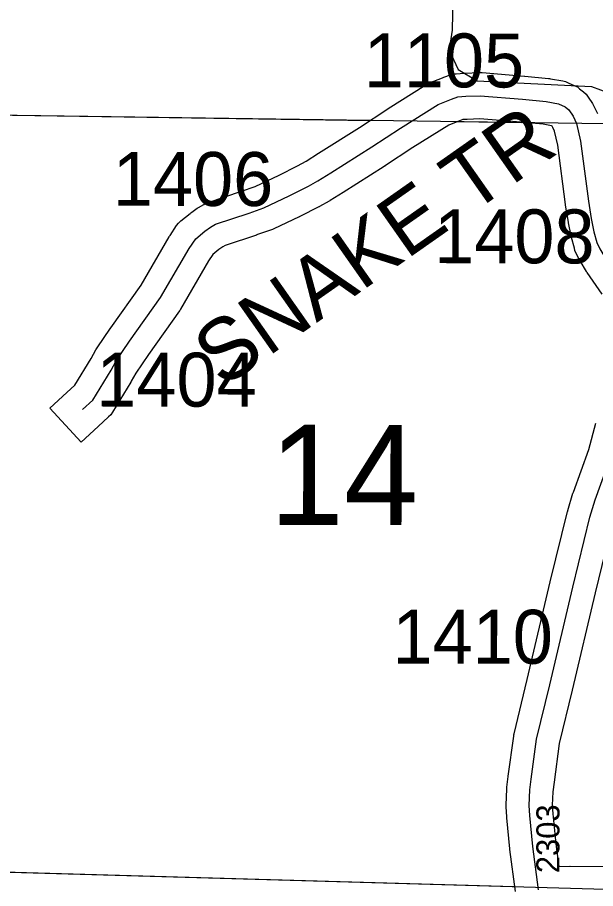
# Model space of a CAD drawing. Extents: x -157.2 to -99.3, y 12.2 to 46.2.
# Drawn here: x -125.008 to -124.258, y 19.342 to 20.473 of the extents above; entities that cross this region are included whole.
import ezdxf

# ---------------------------------------------------------------- set-up
doc = ezdxf.new("R2010")
doc.units = 0
for name, color, linetype in [('tdCoHydroRiver', 7, 'Continuous'), ('tdCoSecRdNmbr', 7, 'Continuous'), ('tdCoSecRdTxt', 7, 'Continuous'), ('tdCoSecRteBand', 7, 'Continuous'), ('tdCoSecRteCL', 7, 'Continuous'), ('tdCoSectLine', 7, 'Continuous'), ('tdCoSectLinePart', 7, 'Continuous'), ('tdCoSectNmbr', 7, 'Continuous'), ('tdCoSurfGravel', 7, 'Continuous')]:
    doc.layers.add(name, color=color, linetype=linetype)

msp = doc.modelspace()

# ---------------------------------------------------------------- linework, layer by layer
at = {"layer": 'tdCoHydroRiver'}
msp.add_lwpolyline([(-124.4427, 20.4987), (-124.4439, 20.4562), (-124.4478, 20.431), (-124.4418, 20.4182), (-124.4359, 20.4054), (-124.4111, 20.3905), (-124.2629, 20.3831), (-124.2395, 20.3745)], dxfattribs=at)
at = {"layer": 'tdCoSecRteBand'}
for points in [[(-124.249, 20.1137), (-124.2683, 20.1416), (-124.2688, 20.1423), (-124.2692, 20.1431), (-124.2776, 20.1569), (-124.2782, 20.1579), (-124.2788, 20.159), (-124.283, 20.1674), (-124.2843, 20.1701), (-124.2851, 20.1731), (-124.2888, 20.1869), (-124.2891, 20.188), (-124.2893, 20.1891), (-124.2925, 20.2061), (-124.2926, 20.2064), (-124.2927, 20.2068), (-124.2964, 20.2292), (-124.2964, 20.2297), (-124.2965, 20.2301), (-124.3067, 20.307), (-124.3108, 20.3253), (-124.313, 20.3299), (-124.3141, 20.3317), (-124.3149, 20.332), (-124.3257, 20.3341), (-124.355, 20.3369), (-124.4079, 20.3412), (-124.4244, 20.3405), (-124.4301, 20.3401), (-124.4343, 20.3386), (-124.4481, 20.333), (-124.4946, 20.3038), (-124.5314, 20.2796), (-124.5317, 20.2794), (-124.532, 20.2792), (-124.5854, 20.2457), (-124.6021, 20.2351), (-124.6028, 20.2347), (-124.6035, 20.2343), (-124.6158, 20.2274), (-124.6163, 20.2271), (-124.6169, 20.2268), (-124.6415, 20.2143), (-124.642, 20.214), (-124.6424, 20.2138), (-124.6754, 20.1983), (-124.6769, 20.1976), (-124.6784, 20.1971), (-124.6976, 20.1904), (-124.6978, 20.1904), (-124.698, 20.1903), (-124.7386, 20.1768), (-124.7416, 20.175), (-124.7467, 20.1714), (-124.7543, 20.1651), (-124.76, 20.1569), (-124.7964, 20.094), (-124.7971, 20.0928), (-124.7979, 20.0917), (-124.838, 20.0351), (-124.8545, 20.0111), (-124.8604, 20.0004), (-124.8608, 19.9998), (-124.8611, 19.9992), (-124.8848, 19.9605), (-124.887, 19.9569), (-124.89, 19.9541), (-124.9033, 19.9418), (-124.9253, 19.9214), (-124.9661, 19.9654), (-124.9441, 19.9858), (-124.9338, 19.9953), (-124.9127, 20.0299), (-124.9063, 20.0414), (-124.9056, 20.0427), (-124.9048, 20.044), (-124.8873, 20.0694), (-124.8871, 20.0695), (-124.887, 20.0697), (-124.8476, 20.1253), (-124.8113, 20.188), (-124.8108, 20.189), (-124.8101, 20.1899), (-124.8015, 20.2025), (-124.7991, 20.2059), (-124.7959, 20.2086), (-124.7841, 20.2184), (-124.7831, 20.2193), (-124.7819, 20.2201), (-124.7748, 20.225), (-124.7739, 20.2256), (-124.773, 20.2261), (-124.7664, 20.2301), (-124.7636, 20.2317), (-124.7606, 20.2327), (-124.7171, 20.2472), (-124.6995, 20.2533), (-124.6684, 20.2679), (-124.6446, 20.28), (-124.6335, 20.2863), (-124.6174, 20.2964), (-124.6174, 20.2965), (-124.6173, 20.2965), (-124.5641, 20.3298), (-124.5274, 20.3541), (-124.5271, 20.3543), (-124.5268, 20.3544), (-124.4778, 20.3853), (-124.4755, 20.3867), (-124.4731, 20.3877), (-124.4561, 20.3946), (-124.4553, 20.3949), (-124.4545, 20.3951), (-124.4459, 20.3981), (-124.4422, 20.3994), (-124.4384, 20.3996), (-124.4282, 20.4004), (-124.4277, 20.4004), (-124.4272, 20.4004), (-124.4085, 20.4012), (-124.4067, 20.4012), (-124.4049, 20.4011), (-124.3499, 20.3967), (-124.3497, 20.3966), (-124.3495, 20.3966), (-124.3186, 20.3937), (-124.3173, 20.3935), (-124.316, 20.3933), (-124.3002, 20.3903), (-124.2966, 20.3897), (-124.2932, 20.3881), (-124.2846, 20.3842), (-124.2812, 20.3826), (-124.2783, 20.3803), (-124.2734, 20.3764), (-124.2696, 20.3733), (-124.267, 20.3692), (-124.2615, 20.3609), (-124.2605, 20.3592), (-124.2596, 20.3574), (-124.2552, 20.348)], [(-124.3616, 19.338), (-124.3688, 19.3925), (-124.3688, 19.393), (-124.3689, 19.3934), (-124.3728, 19.4336), (-124.3729, 19.4342), (-124.3729, 19.4349), (-124.3736, 19.4479), (-124.3737, 19.4493), (-124.3737, 19.4507), (-124.3729, 19.4709), (-124.3729, 19.4723), (-124.3727, 19.4736), (-124.371, 19.4874), (-124.371, 19.4876), (-124.3709, 19.4877), (-124.3638, 19.5398), (-124.3636, 19.5413), (-124.3632, 19.5427), (-124.3462, 19.6134), (-124.3164, 19.7399), (-124.3164, 19.74), (-124.3163, 19.7402), (-124.2939, 19.8312), (-124.2937, 19.8318), (-124.2935, 19.8325), (-124.2869, 19.855), (-124.2866, 19.8558), (-124.2863, 19.8566), (-124.2663, 19.9118), (-124.2574, 19.946)], [(-124.2358, 19.8161), (-124.2581, 19.7259), (-124.2879, 19.5996), (-124.2879, 19.5995), (-124.2879, 19.5995), (-124.3046, 19.5301), (-124.3115, 19.4798), (-124.313, 19.4674), (-124.3137, 19.4499), (-124.313, 19.4389), (-124.3092, 19.3998), (-124.3058, 19.3737), (-124.3054, 19.3705), (-124.291, 19.3707), (-124.2907, 19.3707), (-124.2904, 19.3707), (-124.2355, 19.3703)]]:
    msp.add_lwpolyline(points, dxfattribs=at)
at = {"layer": 'tdCoSecRteCL'}
for points in [[(-124.9237, 19.9638), (-124.9104, 19.9761), (-124.8867, 20.0149), (-124.8801, 20.0269), (-124.8626, 20.0523), (-124.8224, 20.1091), (-124.7854, 20.1729), (-124.7767, 20.1855), (-124.7649, 20.1954), (-124.7577, 20.2003), (-124.7511, 20.2042), (-124.7074, 20.2188), (-124.6882, 20.2255), (-124.6552, 20.241), (-124.6305, 20.2536), (-124.6182, 20.2605), (-124.6014, 20.2711), (-124.5479, 20.3046), (-124.5109, 20.329), (-124.4618, 20.3599), (-124.4448, 20.3668), (-124.4362, 20.3697), (-124.4261, 20.3705), (-124.4073, 20.3712), (-124.3523, 20.3668), (-124.3215, 20.3638), (-124.3057, 20.3608), (-124.2971, 20.3569), (-124.2922, 20.3529), (-124.2867, 20.3446), (-124.2823, 20.3352), (-124.2771, 20.3123), (-124.2668, 20.2341), (-124.2631, 20.2116), (-124.2598, 20.1946), (-124.2561, 20.1808)], [(-124.3317, 19.3401), (-124.339, 19.3964), (-124.343, 19.4366), (-124.3437, 19.4496), (-124.343, 19.4699), (-124.3412, 19.4837), (-124.3341, 19.5357), (-124.3171, 19.6065), (-124.2872, 19.733), (-124.2648, 19.824), (-124.2581, 19.8464), (-124.2377, 19.9029), (-124.2283, 19.9389), (-124.2137, 20.002), (-124.2004, 20.0612), (-124.197, 20.074), (-124.1971, 20.0771)]]:
    msp.add_lwpolyline(points, dxfattribs=at)
at = {"layer": 'tdCoSectLine'}
for points in [[(-125.1309, 20.3475), (-124.1533, 20.3336)], [(-125.1701, 19.3676), (-124.1992, 19.3396)]]:
    msp.add_lwpolyline(points, dxfattribs=at)
at = {"layer": 'tdCoSectLinePart'}
for points in [[(-125.1309, 20.3475), (-124.5504, 20.3392)], [(-124.4369, 20.3376), (-124.3531, 20.3364)], [(-125.1476, 19.3669), (-124.363, 19.3443)]]:
    msp.add_lwpolyline(points, dxfattribs=at)
at = {"layer": 'tdCoSurfGravel'}
for points in [[(-124.6882, 20.2255), (-124.6552, 20.241), (-124.6305, 20.2536), (-124.6182, 20.2605), (-124.6014, 20.2711), (-124.5479, 20.3046), (-124.5109, 20.329), (-124.4618, 20.3599), (-124.4448, 20.3668), (-124.4362, 20.3697), (-124.4261, 20.3705), (-124.4073, 20.3712), (-124.3523, 20.3668), (-124.3215, 20.3638), (-124.3057, 20.3608), (-124.2971, 20.3569), (-124.2922, 20.3529), (-124.2867, 20.3446)], [(-124.2867, 20.3446), (-124.2823, 20.3352), (-124.2771, 20.3123), (-124.2668, 20.2341), (-124.2631, 20.2116), (-124.2598, 20.1946), (-124.2561, 20.1808), (-124.252, 20.1724), (-124.2436, 20.1586), (-124.2243, 20.1308), (-124.2152, 20.1177), (-124.2021, 20.092), (-124.1972, 20.0812), (-124.1971, 20.0771)], [(-124.9237, 19.9638), (-124.9104, 19.9761), (-124.8867, 20.0149), (-124.8801, 20.0269), (-124.8626, 20.0523), (-124.8224, 20.1091), (-124.7854, 20.1729), (-124.7767, 20.1855), (-124.7649, 20.1954), (-124.7577, 20.2003), (-124.7511, 20.2042), (-124.7074, 20.2188), (-124.6882, 20.2255)], [(-124.3317, 19.3401), (-124.339, 19.3964), (-124.343, 19.4366), (-124.3437, 19.4496), (-124.343, 19.4699), (-124.3412, 19.4837), (-124.3341, 19.5357), (-124.3171, 19.6065), (-124.2872, 19.733), (-124.2648, 19.824), (-124.2581, 19.8464), (-124.2377, 19.9029)]]:
    msp.add_lwpolyline(points, dxfattribs=at)

# ---------------------------------------------------------------- texts
at = {"layer": 'tdCoSecRdNmbr'}
for s, height, rotation, p in [('1105', 0.07, 359.9053, (-124.5586, 20.3822)), ('1406', 0.07, 359.9051, (-124.8844, 20.2283)), ('1408', 0.07, 359.9054, (-124.4672, 20.1538)), ('1404', 0.07, 359.9051, (-124.9059, 19.9677)), ('1410', 0.07, 359.9054, (-124.5213, 19.634)), ('2303', 0.03, 89.9066, (-124.3045, 19.3618))]:
    msp.add_text(s, height=height, rotation=rotation, dxfattribs=at).set_placement(p)
at = {"layer": 'tdCoSecRdTxt'}
msp.add_text('SNAKE TR', height=0.08, rotation=35.0657, dxfattribs=at).set_placement((-124.7416, 19.9906))
at = {"layer": 'tdCoSectNmbr'}
msp.add_text('14', height=0.13, rotation=359.9052, dxfattribs=at).set_placement((-124.681, 19.814))

doc.saveas('drawing.dxf')
